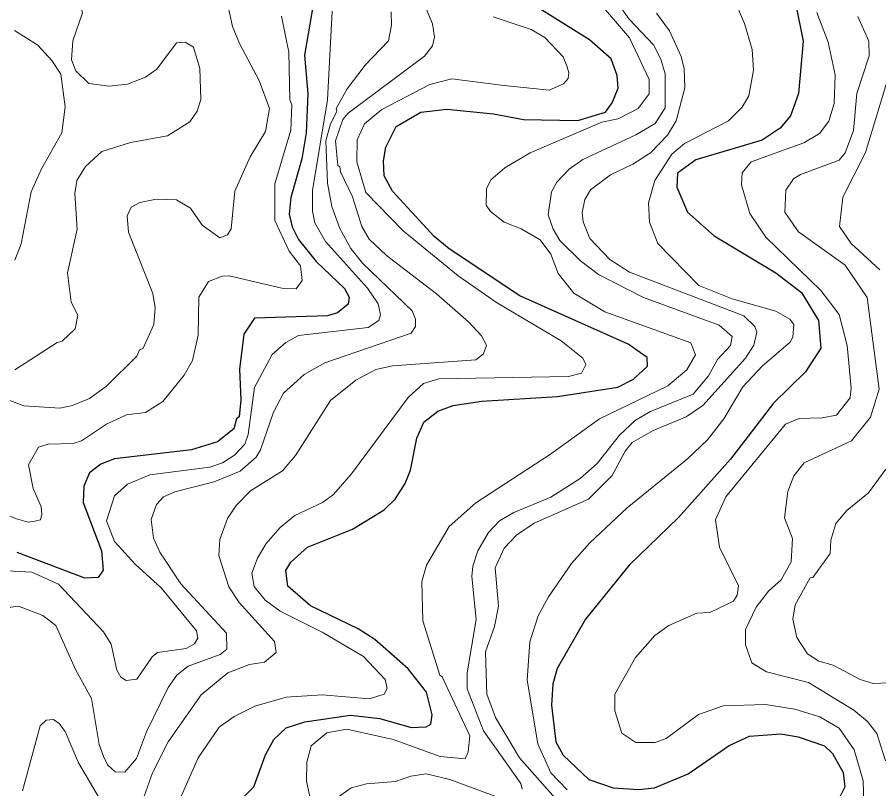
# Model space of a CAD drawing. Extents: x 673.6 to 698.9, y 7012 to 7040.1.
# Drawn here: x 681.142 to 682.378, y 7013.744 to 7014.851 of the extents above; entities that cross this region are included whole.
import ezdxf

# ---------------------------------------------------------------- set-up
doc = ezdxf.new("R2010")
doc.units = 0
doc.header["$LTSCALE"] = 0.032
doc.layers.add('1', color=7, linetype='Continuous', lineweight=25)
doc.layers.add('2', color=7, linetype='Continuous', lineweight=13)

msp = doc.modelspace()

# ---------------------------------------------------------------- linework, layer by layer
at = {"layer": '1'}
for points in [[(681.5697, 7014.8892), (681.5542, 7014.7965), (681.559, 7014.7413), (681.5566, 7014.685), (681.5501, 7014.648), (681.5345, 7014.5922), (681.532, 7014.5683), (681.5362, 7014.5503), (681.5454, 7014.5321), (681.5707, 7014.5006), (681.6116, 7014.4619), (681.6181, 7014.4496), (681.6166, 7014.4393), (681.6013, 7014.4269), (681.587, 7014.4226), (681.4822, 7014.4194), (681.4671, 7014.3962), (681.4606, 7014.3461), (681.4629, 7014.3022), (681.4605, 7014.2777), (681.4564, 7014.275), (681.4527, 7014.2604), (681.4292, 7014.2418), (681.3918, 7014.2303), (681.2812, 7014.2174), (681.2617, 7014.2096), (681.2454, 7014.1975), (681.2371, 7014.178), (681.2365, 7014.1545), (681.2625, 7014.0853), (681.265, 7014.0576), (681.2581, 7014.0471), (681.2386, 7014.0462), (681.1416, 7014.0831)], [(681.456, 7013.7215), (681.4811, 7013.7466), (681.4981, 7013.7927), (681.5099, 7013.8148), (681.5276, 7013.8313), (681.5545, 7013.84), (681.6199, 7013.8497), (681.6622, 7013.8449), (681.7071, 7013.8317), (681.7286, 7013.8327), (681.7356, 7013.8367), (681.7375, 7013.8499), (681.7292, 7013.8823), (681.7031, 7013.916), (681.6552, 7013.958), (681.6311, 7013.9732), (681.5625, 7014.0062), (681.5299, 7014.0344), (681.5273, 7014.0572), (681.5345, 7014.0691), (681.5583, 7014.0905), (681.6228, 7014.1162), (681.6685, 7014.1442), (681.6842, 7014.1597), (681.6985, 7014.1822), (681.706, 7014.2011), (681.7154, 7014.247), (681.7254, 7014.2698), (681.7454, 7014.2858), (681.7675, 7014.2941), (681.8085, 7014.3), (681.917, 7014.3066), (682.0037, 7014.3204), (682.0261, 7014.3316), (682.0463, 7014.3505), (682.0459, 7014.3627), (682.0188, 7014.382), (681.8633, 7014.4515), (681.7617, 7014.5189), (681.74, 7014.5366), (681.6802, 7014.6013), (681.6685, 7014.6234), (681.6676, 7014.6448), (681.6707, 7014.6648), (681.6857, 7014.6945), (681.7212, 7014.7147), (681.7583, 7014.7191), (681.8253, 7014.7126), (681.8684, 7014.7043), (681.9463, 7014.7029), (681.9861, 7014.715), (681.9955, 7014.7282), (682.0043, 7014.7492), (682.0028, 7014.7673), (681.9945, 7014.7914), (681.9634, 7014.8186), (681.8558, 7014.8863)], [(682.2589, 7014.8712), (682.2698, 7014.8169), (682.2634, 7014.7417), (682.2519, 7014.7096), (682.2367, 7014.6918), (682.2111, 7014.6747), (682.1159, 7014.6466), (682.0896, 7014.6275), (682.0884, 7014.607), (682.104, 7014.5713), (682.1422, 7014.5374), (682.2305, 7014.4844), (682.2674, 7014.4562), (682.2919, 7014.4159), (682.2953, 7014.376), (682.2731, 7014.3421), (682.2275, 7014.2973), (682.1655, 7014.217), (682.0907, 7014.1333), (682.02, 7014.065), (681.9573, 7013.9873), (681.9167, 7013.9167), (681.9107, 7013.8947), (681.9085, 7013.8639), (681.9148, 7013.8112), (681.9254, 7013.7923), (681.9622, 7013.7571), (681.997, 7013.745), (682.0334, 7013.743), (682.0566, 7013.7453), (682.1046, 7013.7652), (682.1636, 7013.806), (682.193, 7013.8195), (682.2378, 7013.8226), (682.2629, 7013.8184), (682.3003, 7013.8053), (682.3118, 7013.7946), (682.3272, 7013.7671), (682.3297, 7013.7468), (682.3089, 7013.7056)]]:
    msp.add_lwpolyline(points, dxfattribs=at)
at = {"layer": '2'}
for points in [[(681.9582, 7014.9347), (682.02, 7014.8481), (682.055, 7014.8114), (682.0657, 7014.7911), (682.0717, 7014.7697), (682.0718, 7014.7211), (682.0575, 7014.6986), (682.0295, 7014.6823), (681.9535, 7014.6468), (681.934, 7014.6331), (681.9162, 7014.6145), (681.9085, 7014.6003), (681.9036, 7014.5677), (681.911, 7014.5471), (681.9208, 7014.5309), (681.9501, 7014.5017), (681.9759, 7014.4821), (682.0409, 7014.4487), (682.1491, 7014.4093), (682.1679, 7014.393), (682.1654, 7014.3799), (682.1471, 7014.3598), (682.1341, 7014.3367), (682.1121, 7014.3102), (682.0506, 7014.2852), (682.0292, 7014.2729), (682.0062, 7014.2515), (681.9743, 7014.2107), (681.9497, 7014.1891), (681.9079, 7014.1622), (681.8546, 7014.1405), (681.8338, 7014.1285), (681.8183, 7014.1118), (681.803, 7014.0853), (681.7959, 7014.0634), (681.7945, 7014.0483), (681.8006, 7013.9867), (681.7876, 7013.9105), (681.7876, 7013.8871), (681.811, 7013.827), (681.8645, 7013.7514), (681.8665, 7013.7431)], [(681.3419, 7014.7766), (681.3258, 7014.7652), (681.2999, 7014.7549), (681.2736, 7014.7521), (681.2446, 7014.7561), (681.2256, 7014.7741), (681.2198, 7014.79), (681.2214, 7014.8172), (681.2353, 7014.8573), (681.2286, 7014.8818), (681.2139, 7014.89), (681.1968, 7014.8909), (681.1534, 7014.8828), (681.1116, 7014.8811)], [(681.4392, 7014.8907), (681.4509, 7014.8377), (681.4606, 7014.8133), (681.4892, 7014.7602), (681.5039, 7014.7203), (681.4982, 7014.6872), (681.4759, 7014.6506), (681.4541, 7014.6017), (681.4489, 7014.5475), (681.4434, 7014.5387), (681.4324, 7014.5345), (681.4073, 7014.5528), (681.3904, 7014.5771), (681.3705, 7014.5892), (681.3415, 7014.59), (681.3175, 7014.5852), (681.3053, 7014.5786), (681.2995, 7014.5659), (681.3013, 7014.5426), (681.3365, 7014.4548), (681.3397, 7014.4339), (681.3376, 7014.41), (681.3224, 7014.376), (681.3173, 7014.3739), (681.3133, 7014.3649), (681.27, 7014.3217), (681.2453, 7014.3038), (681.2212, 7014.2937), (681.2027, 7014.2902), (681.1512, 7014.2935), (681.125, 7014.3035)], [(681.568, 7013.7034), (681.5571, 7013.7547), (681.5575, 7013.7823), (681.5634, 7013.8054), (681.586, 7013.824), (681.6149, 7013.8292), (681.6811, 7013.8148), (681.7488, 7013.7904), (681.7845, 7013.787), (681.7892, 7013.7967), (681.7914, 7013.82), (681.7517, 7013.9046), (681.7482, 7013.9067), (681.724, 7013.9849), (681.7227, 7014.0411), (681.7294, 7014.0649), (681.7615, 7014.1204), (681.8001, 7014.1542), (681.9059, 7014.2233), (681.9776, 7014.275), (682.0757, 7014.3223), (682.1031, 7014.3453), (682.1155, 7014.3666), (682.1087, 7014.3838), (681.9851, 7014.4281), (681.9409, 7014.4549), (681.9184, 7014.4832), (681.9075, 7014.5112), (681.8922, 7014.5315), (681.8652, 7014.5473), (681.8407, 7014.5572), (681.8211, 7014.5724), (681.8148, 7014.5814), (681.8155, 7014.6048), (681.8213, 7014.6178), (681.8415, 7014.6351), (681.8779, 7014.6567), (681.9811, 7014.7006), (682.0041, 7014.7053), (682.0329, 7014.7202), (682.0488, 7014.741), (682.0488, 7014.7616), (682.0205, 7014.8213), (681.9634, 7014.889)], [(682.1728, 7014.872), (682.1859, 7014.8419), (682.1968, 7014.8047), (682.1984, 7014.7751), (682.1918, 7014.7381), (682.1823, 7014.722), (682.1628, 7014.7024), (682.0997, 7014.67), (682.0814, 7014.6545)], [(681.5936, 7014.8597), (681.587, 7014.7327), (681.5657, 7014.6023), (681.5657, 7014.573), (681.569, 7014.556), (681.584, 7014.5291), (681.6443, 7014.4622), (681.6597, 7014.4396), (681.6633, 7014.4239), (681.6607, 7014.4157), (681.6455, 7014.4059), (681.5455, 7014.3945), (681.5272, 7014.3843), (681.5078, 7014.3669), (681.4822, 7014.3196), (681.4734, 7014.2525), (681.4683, 7014.2386), (681.4536, 7014.2226), (681.4362, 7014.2115), (681.4183, 7014.2053), (681.332, 7014.1942), (681.2998, 7014.1811), (681.2813, 7014.1642), (681.2698, 7014.1286), (681.2812, 7014.0989), (681.3111, 7014.0663), (681.3485, 7014.0324)], [(681.729, 7014.862), (681.7376, 7014.8417), (681.7406, 7014.8223), (681.738, 7014.8101), (681.7264, 7014.7952), (681.6167, 7014.7134), (681.6093, 7014.7044), (681.5985, 7014.6739), (681.6018, 7014.6384), (681.605, 7014.6366), (681.6057, 7014.6294), (681.6232, 7014.5934), (681.6362, 7014.551), (681.647, 7014.5325), (681.6717, 7014.5092), (681.7434, 7014.4543), (681.7895, 7014.4141), (681.8081, 7014.394), (681.8154, 7014.3804), (681.8108, 7014.3679), (681.8002, 7014.3593), (681.6804, 7014.351), (681.6566, 7014.3456), (681.6276, 7014.3304), (681.5915, 7014.3013), (681.5412, 7014.2223), (681.5223, 7014.2001), (681.4767, 7014.1716), (681.4558, 7014.1503), (681.4437, 7014.1318), (681.4324, 7014.1014), (681.431, 7014.0787), (681.4454, 7014.0337), (681.4601, 7014.011), (681.5112, 7013.9553), (681.5135, 7013.9396), (681.4965, 7013.9254), (681.4752, 7013.922), (681.444, 7013.9105), (681.4057, 7013.8788), (681.3586, 7013.8111), (681.3357, 7013.767), (681.3169, 7013.7132)], [(681.186, 7014.2384), (681.2222, 7014.2393), (681.2339, 7014.2433), (681.2698, 7014.2671), (681.2984, 7014.2805), (681.326, 7014.2838), (681.3506, 7014.2996), (681.3812, 7014.3372), (681.3931, 7014.3584), (681.4013, 7014.3946), (681.4022, 7014.4496), (681.4163, 7014.4719), (681.4359, 7014.4796), (681.4457, 7014.48), (681.5214, 7014.4622), (681.5423, 7014.4612), (681.5506, 7014.4732), (681.5481, 7014.4942), (681.5321, 7014.5152), (681.5115, 7014.5593), (681.5115, 7014.6119), (681.5346, 7014.689), (681.5361, 7014.7256), (681.5329, 7014.7326), (681.5318, 7014.8008), (681.521, 7014.8526)], [(681.2592, 7013.8075), (681.2659, 7013.7894), (681.2715, 7013.7784), (681.2825, 7013.7681), (681.2963, 7013.7678), (681.3131, 7013.7875), (681.3272, 7013.8256), (681.3582, 7013.8894), (681.3709, 7013.9071), (681.3871, 7013.9199), (681.4331, 7013.9364), (681.4425, 7013.9443), (681.4422, 7013.9672), (681.3766, 7014.0378), (681.3464, 7014.0836), (681.3374, 7014.1033), (681.3341, 7014.1304), (681.3417, 7014.1518), (681.3519, 7014.1626), (681.3681, 7014.1701), (681.4246, 7014.1844), (681.4618, 7014.1997), (681.4846, 7014.2198), (681.4908, 7014.2302), (681.5096, 7014.2841), (681.5239, 7014.3114), (681.5537, 7014.3386), (681.5834, 7014.355), (681.7074, 7014.3979), (681.7134, 7014.4073), (681.7135, 7014.4177), (681.7088, 7014.4297), (681.6376, 7014.4976), (681.6205, 7014.5193), (681.6048, 7014.548), (681.5932, 7014.5797), (681.5871, 7014.6128), (681.5847, 7014.6737), (681.5915, 7014.6979), (681.6004, 7014.7157), (681.5996, 7014.7201), (681.6154, 7014.7485), (681.641, 7014.7821), (681.6745, 7014.8171), (681.679, 7014.8396), (681.6783, 7014.8589)], [(681.3646, 7013.705), (681.4015, 7013.7885), (681.4315, 7013.8322), (681.4529, 7013.8476), (681.4829, 7013.8622), (681.5279, 7013.8752), (681.5793, 7013.8786), (681.6475, 7013.8728), (681.6683, 7013.8795), (681.6725, 7013.8879), (681.67, 7013.9006), (681.6386, 7013.9338), (681.5792, 7013.9687), (681.5193, 7013.9986), (681.4977, 7014.0145), (681.4818, 7014.0342), (681.4786, 7014.0533), (681.4864, 7014.075), (681.4991, 7014.096), (681.5191, 7014.1187), (681.5404, 7014.1361), (681.5801, 7014.1545), (681.5955, 7014.1664), (681.6217, 7014.196), (681.7027, 7014.3055), (681.7251, 7014.3254), (681.7468, 7014.3322), (681.9328, 7014.3355), (681.9516, 7014.3404), (681.958, 7014.3528), (681.9535, 7014.3618), (681.9226, 7014.3869), (681.8296, 7014.4418), (681.7746, 7014.4798), (681.6958, 7014.5447), (681.6423, 7014.5996), (681.629, 7014.6434), (681.6297, 7014.6753), (681.6403, 7014.6982), (681.6653, 7014.7185), (681.7339, 7014.7547), (681.7654, 7014.7626), (681.8364, 7014.7536), (681.9054, 7014.7463), (681.9259, 7014.7557), (681.9327, 7014.7632), (681.9336, 7014.7715), (681.9312, 7014.7801), (681.9254, 7014.7942), (681.8989, 7014.822), (681.8796, 7014.8334), (681.8248, 7014.8518)], [(681.9468, 7013.6932), (681.8629, 7013.7884), (681.8282, 7013.8464), (681.8156, 7013.8798), (681.8139, 7013.9405), (681.8268, 7013.9768), (681.8327, 7014.006), (681.8278, 7014.0609), (681.8406, 7014.0891), (681.8584, 7014.1077), (681.8837, 7014.125), (681.9617, 7014.1596), (681.9958, 7014.1934), (682.0144, 7014.2286), (682.0242, 7014.2406), (682.0547, 7014.2581), (682.1021, 7014.2774), (682.1258, 7014.2941), (682.1871, 7014.3619), (682.1992, 7014.3805), (682.2033, 7014.3991), (682.2005, 7014.4072), (682.1849, 7014.4225), (682.0207, 7014.4851), (681.9925, 7014.5035), (681.9638, 7014.5336), (681.9543, 7014.5576), (681.9528, 7014.5708), (681.9566, 7014.5894), (681.9647, 7014.6036), (681.9933, 7014.6248), (682.0255, 7014.6401), (682.0509, 7014.6564), (682.0749, 7014.6819), (682.0877, 7014.7023), (682.0998, 7014.7496), (682.099, 7014.7768), (682.0946, 7014.7946), (682.0778, 7014.8314), (682.0593, 7014.8567)], [(682.357, 7013.7224), (682.3562, 7013.7552), (682.3429, 7013.7999), (682.3217, 7013.8308), (682.294, 7013.8471), (682.258, 7013.8579), (682.2158, 7013.8646), (682.1551, 7013.8627), (682.1197, 7013.8506), (682.0732, 7013.8159), (682.0573, 7013.8103), (682.0297, 7013.8103), (682.0094, 7013.8235), (681.9996, 7013.8555), (681.9996, 7013.8797), (682.029, 7013.9321), (682.0568, 7013.9637), (682.077, 7013.9781), (682.1174, 7013.996), (682.1358, 7013.997), (682.17, 7014.0131), (682.1751, 7014.0217), (682.177, 7014.0352), (682.15, 7014.0906), (682.1442, 7014.1299), (682.159, 7014.1628), (682.2444, 7014.267), (682.2641, 7014.2754), (682.2973, 7014.2763), (682.3176, 7014.2801), (682.3372, 7014.3049), (682.3389, 7014.3193), (682.3331, 7014.3798), (682.3215, 7014.4244), (682.2951, 7014.4589), (682.2161, 7014.5354), (682.1932, 7014.5693), (682.1812, 7014.6104), (682.1821, 7014.6278), (682.1951, 7014.6435), (682.271, 7014.6708), (682.2932, 7014.6842), (682.3068, 7014.7018), (682.3143, 7014.7272), (682.316, 7014.7685), (682.3057, 7014.8152), (682.2897, 7014.8578)], [(682.3483, 7014.852), (682.3643, 7014.8169), (682.3644, 7014.7956), (682.3469, 7014.7418), (682.3421, 7014.6885), (682.33, 7014.6563), (682.3216, 7014.6461), (682.2659, 7014.6254), (682.2562, 7014.619), (682.2452, 7014.6029), (682.2436, 7014.5713), (682.2631, 7014.5429), (682.3304, 7014.4951), (682.3619, 7014.4489), (682.3792, 7014.3173), (682.3665, 7014.2773), (682.3394, 7014.2433), (682.2714, 7014.2117), (682.2563, 7014.193), (682.2477, 7014.1707), (682.2429, 7014.1328), (682.2544, 7014.1029), (682.2527, 7014.0695), (682.2384, 7014.0436), (682.22, 7014.0275), (682.2024, 7014.0047), (682.187, 7013.9726), (682.187, 7013.9506), (682.1961, 7013.9247), (682.2174, 7013.9119), (682.2776, 7013.8965), (682.3427, 7013.8565), (682.3622, 7013.8405), (682.3758, 7013.8234), (682.3881, 7013.784)], [(681.1377, 7014.8321), (681.1715, 7014.8109), (681.1914, 7014.7891), (681.2041, 7014.7695), (681.2105, 7014.7224), (681.2059, 7014.6854), (681.1763, 7014.6333), (681.1615, 7014.6003), (681.1473, 7014.526), (681.1381, 7014.5027)], [(681.4054, 7014.7332), (681.4037, 7014.7775), (681.3945, 7014.8081), (681.3829, 7014.8153), (681.3703, 7014.8143), (681.3419, 7014.7766)], [(682.3797, 7014.4884), (682.3387, 7014.5263), (682.3218, 7014.5508), (682.3266, 7014.5931), (682.3593, 7014.6572), (682.3934, 7014.7687)], [(681.1381, 7014.345), (681.1988, 7014.3844), (681.2062, 7014.386), (681.2247, 7014.4041), (681.2288, 7014.4235), (681.2189, 7014.4421), (681.2139, 7014.4844), (681.2278, 7014.5468), (681.2246, 7014.598), (681.2273, 7014.6166), (681.2399, 7014.6367), (681.263, 7014.6586), (681.3044, 7014.6714), (681.3575, 7014.6809), (681.3894, 7014.7008), (681.3999, 7014.7165), (681.4054, 7014.7332)], [(682.0814, 7014.6545), (682.0571, 7014.6169), (682.048, 7014.5849), (682.0494, 7014.5568), (682.0614, 7014.5263), (682.12, 7014.4661)], [(682.12, 7014.4661), (682.1679, 7014.4469), (682.2306, 7014.4293), (682.2509, 7014.4176), (682.2566, 7014.41), (682.2551, 7014.3921), (682.2513, 7014.385), (682.2113, 7014.3508), (682.1831, 7014.3209), (682.1558, 7014.2749), (682.1324, 7014.2448), (682.1037, 7014.2175), (682.0174, 7014.147), (681.9637, 7014.0966), (681.9375, 7014.0672), (681.9041, 7014.0195), (681.8896, 7013.9922), (681.8777, 7013.9546), (681.8739, 7013.8999), (681.8892, 7013.8085), (681.9078, 7013.7668), (681.9311, 7013.7425)], [(681.1768, 7014.1379), (681.176, 7014.1483), (681.1644, 7014.175), (681.1581, 7014.2088), (681.1721, 7014.2342), (681.186, 7014.2384)], [(682.3923, 7013.896), (682.3703, 7013.895), (682.3516, 7013.9009), (682.3128, 7013.9215), (682.2922, 7013.927), (682.276, 7013.9374), (682.261, 7013.9612), (682.2552, 7013.9874), (682.2583, 7014.008), (682.2801, 7014.0464), (682.2838, 7014.0471), (682.3084, 7014.0813), (682.3094, 7014.1008), (682.3166, 7014.1245), (682.3326, 7014.1434), (682.3636, 7014.1687), (682.3885, 7014.2026)], [(680.9713, 7013.704), (680.9912, 7013.7652), (680.9938, 7013.7959), (680.9912, 7013.8341), (680.966, 7013.9378), (680.9609, 7014.0094), (680.9634, 7014.0428), (680.9688, 7014.0669), (680.9839, 7014.1021), (681.0035, 7014.1297), (681.0284, 7014.1546), (681.0549, 7014.1594), (681.0884, 7014.1524), (681.1405, 7014.1311), (681.1575, 7014.1263), (681.1671, 7014.1277), (681.1752, 7014.13), (681.1768, 7014.1379)], [(681.3429, 7013.9395), (681.3354, 7013.9332), (681.3135, 7013.901), (681.2981, 7013.8991), (681.2906, 7013.9042), (681.2849, 7013.9141), (681.2764, 7013.9514), (681.2655, 7013.9692), (681.201, 7014.0374), (681.1625, 7014.0549), (681.1178, 7014.0569), (681.0858, 7014.0461), (681.0636, 7014.0237), (681.0505, 7013.9824), (681.0446, 7013.9185), (681.0472, 7013.8829), (681.0628, 7013.8026), (681.0651, 7013.7586), (681.0507, 7013.7034)], [(681.3485, 7014.0324), (681.3988, 7013.9707), (681.4009, 7013.9601), (681.3964, 7013.952), (681.3842, 7013.945), (681.3429, 7013.9395)], [(681.0823, 7013.6892), (681.1061, 7013.7644), (681.108, 7013.8207), (681.0931, 7013.9188), (681.0933, 7013.9433), (681.1037, 7013.9801), (681.1172, 7013.997), (681.1324, 7014.0047), (681.1435, 7014.0057)], [(681.1435, 7014.0057), (681.1786, 7013.9927), (681.1973, 7013.9782), (681.2256, 7013.9143), (681.2484, 7013.8736), (681.2592, 7013.8075)], [(681.271, 7013.7114), (681.2297, 7013.7812), (681.2106, 7013.8259), (681.2021, 7013.8376), (681.1936, 7013.8431), (681.1833, 7013.8424), (681.1748, 7013.8343), (681.1493, 7013.7411)], [(681.8432, 7013.7275), (681.7626, 7013.757), (681.7288, 7013.7652), (681.7069, 7013.7622), (681.6845, 7013.7543), (681.6429, 7013.7511), (681.6212, 7013.7451), (681.6031, 7013.7325)]]:
    msp.add_lwpolyline(points, dxfattribs=at)

doc.saveas('drawing.dxf')
